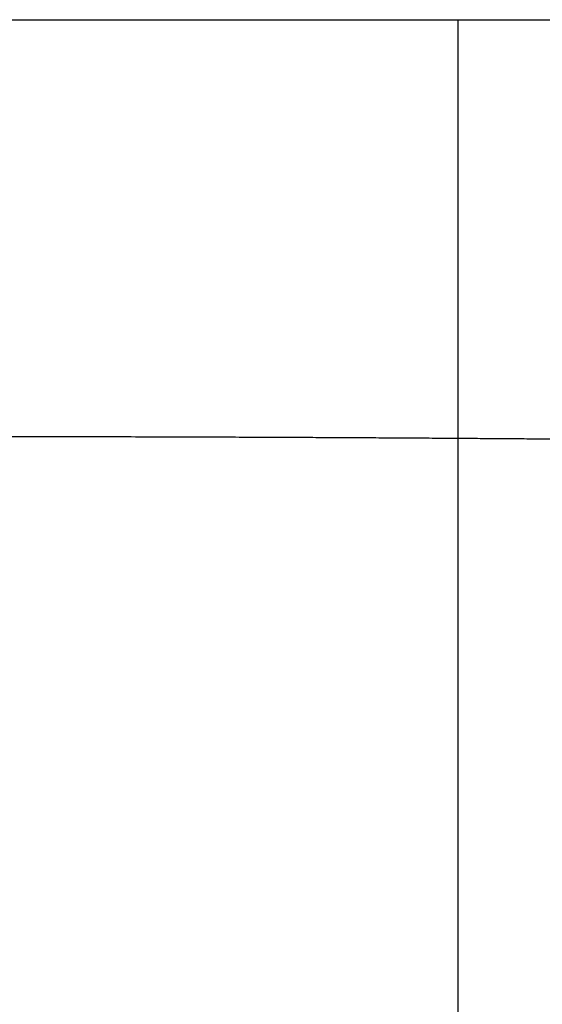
# Model space of a CAD drawing. Header units: centimetres. Extents: x -131 to 30, y 97 to 149.
# Tile 477 of 656: x -50.111 to -49.827, y 143.28 to 143.815. Entities that reach past the tile are written whole.
import ezdxf

# ---------------------------------------------------------------- set-up
doc = ezdxf.new("R2010")
doc.units = ezdxf.units.CM
doc.layers.add('Calque 02', color=7, linetype='Continuous', true_color=0x7d26cd)
doc.layers.add('SOLIDE1', color=7, linetype='Continuous', true_color=0xffffff)

msp = doc.modelspace()

# ---------------------------------------------------------------- linework, layer by layer
at = {"layer": 'Calque 02'}
for points in [[(-108.87303, 143.81548, 45.13493), (-49.87303, 143.81548, 45.13493), (9.12697, 143.81548, 45.13493)], [(-108.87303, 143.81548, 16.13493), (-49.87303, 143.81548, 16.13493), (9.12697, 143.81548, 16.13493)], [(-108.87303, 143.81548, 31.63493), (-49.87303, 143.81548, 31.63493), (9.12697, 143.81548, 31.63493)], [(-49.87303, 143.81548, 45.13493), (-49.87303, 143.81548, 30.63493), (-49.87303, 143.81548, 16.13493)]]:
    msp.add_open_spline(points, degree=2, dxfattribs=at)
for points in [[(-49.87303, 143.81548, 45.13493), (-49.87303, 143.81548, 50.13493), (-49.87303, 138.81548, 50.13493)], [(-49.87303, 143.81548, 16.13493), (-49.87303, 143.81548, 13.13493), (-49.87303, 140.81548, 13.13493)]]:
    msp.add_rational_spline(points, [1, 0.707106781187, 1], degree=2, dxfattribs=at)
at = {"layer": 'SOLIDE1'}
msp.add_open_spline([(-50.55415, 143.58747, 75.01723), (-50.4368, 143.58835, 75.01699), (-50.31945, 143.58924, 75.01674), (-50.05545, 143.58923, 75.01674), (-49.9381, 143.58835, 75.01699), (-49.82075, 143.58747, 75.01723)], degree=5, dxfattribs=at)
msp.add_open_spline([(-50.55415, 143.58747, 75.01723), (-50.4368, 143.58835, 75.01699), (-50.31945, 143.58924, 75.01674), (-50.05545, 143.58923, 75.01674), (-49.9381, 143.58835, 75.01699), (-49.82075, 143.58747, 75.01723)], degree=5, dxfattribs=at)

doc.saveas('drawing.dxf')
